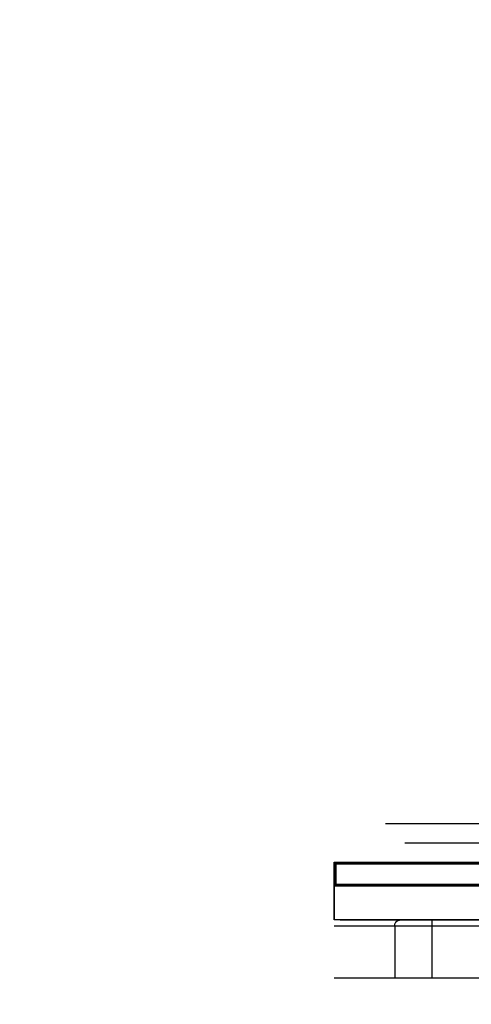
# Model space of a CAD drawing. Header units: millimetres. Extents: x 0 to 297, y 0 to 210.
# Tile 376 of 446: x 239.09 to 239.301, y 161.193 to 161.653. Entities that reach past the tile are written whole.
import ezdxf

# ---------------------------------------------------------------- set-up
doc = ezdxf.new("R2010")
doc.units = ezdxf.units.MM
doc.header["$LTSCALE"] = 16.335
doc.layers.get('0').update_dxf_attribs({"linetype": 'CONTINUOUS'})
for name, color, linetype in [('AXES_REF', 7, 'CONTINUOUS'), ('INTFCLR_1', 7, 'CONTINUOUS'), ('INTFCLR_144815', 7, 'CONTINUOUS'), ('INTFCLR_72935', 7, 'CONTINUOUS')]:
    doc.layers.add(name, color=color, linetype=linetype)

msp = doc.modelspace()

# ---------------------------------------------------------------- linework, layer by layer
at = {"color": 7, "linetype": 'Continuous'}
for radius in [8.72625, 8.7255, 8.66962]:
    msp.add_circle((241.41503, 154.41059), radius, dxfattribs=at)
msp.add_arc((241.41503, 154.41059), 8.64, 278.277129, 261.722871, dxfattribs=at)
at = {"layer": 'AXES_REF', "color": 9, "linetype": 'Continuous'}
msp.add_arc((241.41503, 154.41059), 7.96006, 94.411812, 85.588188, dxfattribs=at)
at = {"layer": 'INTFCLR_1', "color": 9, "linetype": 'Continuous'}
msp.add_line((239.23678, 161.25959), (239.23678, 161.23259), dxfattribs=at)
at = {"layer": 'INTFCLR_1', "color": 6, "linetype": 'Continuous'}
for p, q in [((239.23678, 161.25959), (239.23757, 161.2588)), ((239.23678, 161.25959), (239.36128, 161.25959)), ((239.23757, 161.2588), (239.23757, 161.24913)), ((239.36578, 161.2588), (239.23757, 161.2588)), ((239.23757, 161.24913), (239.23678, 161.24834)), ((239.36545, 161.24834), (239.23678, 161.24834)), ((239.23757, 161.24913), (239.36695, 161.24913)), ((239.55917, 161.23259), (239.23678, 161.23259))]:
    msp.add_line(p, q, dxfattribs=at)
at = {"layer": 'INTFCLR_144815', "color": 9, "linetype": 'Continuous'}
for p, q in [((239.72732, 161.27751), (239.26064, 161.27751)), ((239.26964, 161.26859), (239.78136, 161.26859)), ((239.23948, 161.23259), (239.58385, 161.23259)), ((239.28231, 161.23259), (239.28231, 161.20559)), ((239.23678, 161.22989), (239.33072, 161.22989)), ((239.26494, 161.22989), (239.26494, 161.20559))]:
    msp.add_line(p, q, dxfattribs=at)
at = {"layer": 'INTFCLR_144815', "color": 6, "linetype": 'Continuous'}
msp.add_line((239.23678, 161.20559), (239.34014, 161.20559), dxfattribs=at)
at = {"layer": 'INTFCLR_144815', "color": 9, "linetype": 'Continuous'}
msp.add_open_spline([(239.26494, 161.22989), (239.26494, 161.23017), (239.26502, 161.23073), (239.2654, 161.2315), (239.26598, 161.23211), (239.26672, 161.2325), (239.26727, 161.23259), (239.26754, 161.23259)], degree=3, knots=[0, 0, 0, 0, 0.203351, 0.405435, 0.605451, 0.803377, 1, 1, 1, 1], dxfattribs=at)
at = {"layer": 'INTFCLR_72935', "color": 9, "linetype": 'Continuous'}
msp.add_line((239.23678, 161.23259), (239.23678, 161.25959), dxfattribs=at)
at = {"layer": 'INTFCLR_72935', "color": 6, "linetype": 'Continuous'}
for p, q in [((239.23757, 161.2588), (239.23678, 161.25959)), ((239.23678, 161.25959), (239.36124, 161.25959)), ((239.23757, 161.24913), (239.23757, 161.2588)), ((239.23757, 161.2588), (239.36433, 161.2588)), ((239.23678, 161.24834), (239.23757, 161.24913)), ((239.36274, 161.24834), (239.23678, 161.24834)), ((239.36433, 161.24913), (239.23757, 161.24913)), ((239.55917, 161.23259), (239.23678, 161.23259))]:
    msp.add_line(p, q, dxfattribs=at)

doc.saveas('drawing.dxf')
